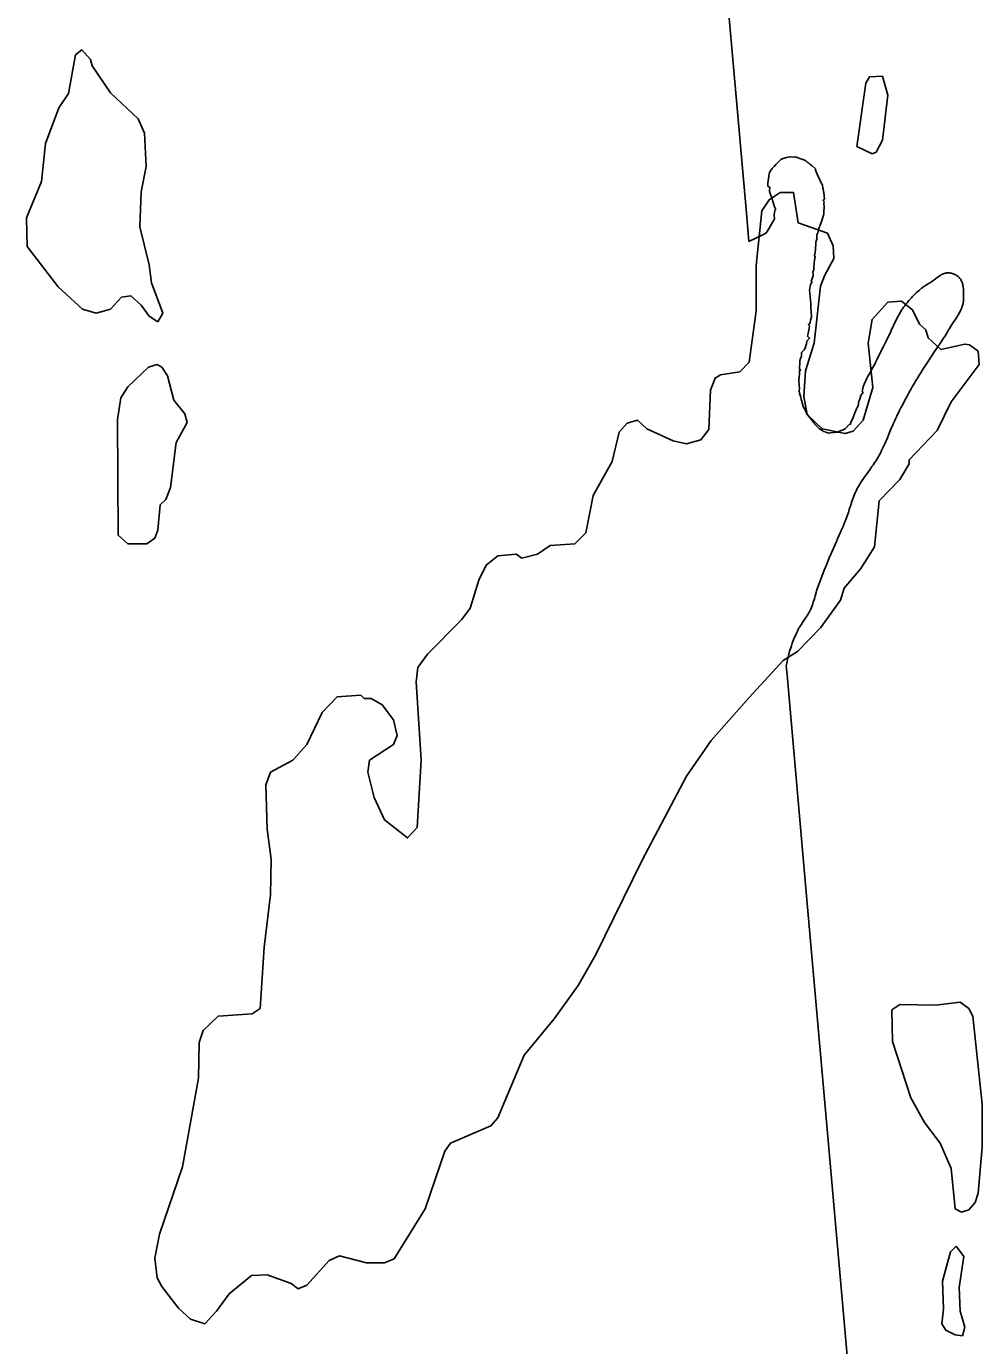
# Model space of a CAD drawing. Extents: x 642515 to 647219, y 6080136 to 6084356.
# Drawn here: x 645136.09 to 645148.13, y 6081007.73 to 6081024.37 of the extents above; entities that cross this region are included whole.
import ezdxf

# ---------------------------------------------------------------- set-up
doc = ezdxf.new("R2010")
doc.units = 0
doc.layers.add('Level 63', color=7, linetype='Continuous')

msp = doc.modelspace()

# ---------------------------------------------------------------- linework, layer by layer
at = {"layer": 'Level 63'}
for points in [[(645145.174, 6081022.01), (645144.881, 6081025.33)], [(645136.79, 6081024.07), (645136.71, 6081024.01), (645136.62, 6081023.52), (645136.5, 6081023.34), (645136.33, 6081022.89), (645136.28, 6081022.41), (645136.09, 6081021.95), (645136.1, 6081021.59), (645136.49, 6081021.08), (645136.8, 6081020.8), (645136.97, 6081020.75), (645137.15, 6081020.8), (645137.29, 6081020.95), (645137.41, 6081020.97), (645137.54, 6081020.85), (645137.64, 6081020.71), (645137.75, 6081020.64)], [(645137.75, 6081020.64), (645137.81, 6081020.75), (645137.67, 6081021.13), (645137.64, 6081021.36), (645137.52, 6081021.84), (645137.54, 6081022.28), (645137.6, 6081022.6), (645137.58, 6081023.02), (645137.5, 6081023.2), (645137.15, 6081023.53), (645136.92, 6081023.87), (645136.9, 6081023.95), (645136.79, 6081024.07), (645136.71, 6081024.01), (645136.62, 6081023.52), (645136.5, 6081023.34), (645136.33, 6081022.89), (645136.28, 6081022.41), (645136.09, 6081021.95), (645136.1, 6081021.59), (645136.49, 6081021.08), (645136.8, 6081020.8), (645136.97, 6081020.75), (645137.15, 6081020.8), (645137.29, 6081020.95), (645137.41, 6081020.97), (645137.54, 6081020.85), (645137.64, 6081020.71), (645137.75, 6081020.64)], [(645136.79, 6081024.07), (645136.9, 6081023.95), (645136.92, 6081023.87), (645137.15, 6081023.53), (645137.5, 6081023.2), (645137.58, 6081023.02), (645137.6, 6081022.6), (645137.54, 6081022.28), (645137.52, 6081021.84), (645137.64, 6081021.36), (645137.67, 6081021.13), (645137.81, 6081020.75), (645137.75, 6081020.64)], [(645146.73, 6081023.73), (645146.89, 6081023.74), (645146.96, 6081023.5), (645146.89, 6081022.93), (645146.81, 6081022.78), (645146.76, 6081022.76), (645146.57, 6081022.85)], [(645146.73, 6081023.73), (645146.68, 6081023.65), (645146.57, 6081022.85)], [(645146.15, 6081022.265), (645146.15, 6081022.268), (645146.145, 6081022.315), (645146.141, 6081022.326), (645146.133, 6081022.364), (645146.129, 6081022.372), (645146.118, 6081022.394), (645146.115, 6081022.4), (645146.067, 6081022.503), (645146.047, 6081022.552), (645146.047, 6081022.568), (645146.004, 6081022.609), (645145.997, 6081022.613), (645145.977, 6081022.627), (645145.958, 6081022.646), (645145.943, 6081022.653), (645145.927, 6081022.668), (645145.926, 6081022.669), (645145.893, 6081022.687), (645145.885, 6081022.689), (645145.79, 6081022.72), (645145.765, 6081022.719), (645145.718, 6081022.722), (645145.687, 6081022.714), (645145.679, 6081022.712), (645145.638, 6081022.702), (645145.608, 6081022.687), (645145.573, 6081022.65), (645145.548, 6081022.625), (645145.524, 6081022.6), (645145.5, 6081022.575), (645145.499, 6081022.573), (645145.477, 6081022.544), (645145.466, 6081022.525), (645145.462, 6081022.506), (645145.462, 6081022.505), (645145.445, 6081022.388), (645145.445, 6081022.383), (645145.446, 6081022.35), (645145.448, 6081022.348), (645145.469, 6081022.335), (645145.466, 6081022.293), (645145.467, 6081022.286), (645145.482, 6081022.233), (645145.489, 6081022.225), (645145.517, 6081022.131), (645145.529, 6081022.089), (645145.545, 6081022.059), (645145.534, 6081022.047), (645145.53, 6081022.013), (645145.527, 6081021.994), (645145.528, 6081021.933), (645145.526, 6081021.93), (645145.431, 6081021.772), (645145.409, 6081021.749), (645145.205, 6081021.655)], [(645145.77, 6081022.27), (645145.6, 6081022.27), (645145.46, 6081022.18), (645145.37, 6081022.04), (645145.3, 6081021.35), (645145.3, 6081020.78), (645145.21, 6081020.13), (645145.09, 6081020.01), (645144.85, 6081019.97), (645144.78, 6081019.93), (645144.72, 6081019.78), (645144.7, 6081019.28), (645144.6, 6081019.15), (645144.42, 6081019.1), (645144.25, 6081019.14), (645143.92, 6081019.29), (645143.8, 6081019.4), (645143.67, 6081019.36), (645143.57, 6081019.25), (645143.48, 6081018.88), (645143.24, 6081018.45), (645143.15, 6081017.98), (645143.01, 6081017.84), (645142.7, 6081017.82), (645142.54, 6081017.71), (645142.34, 6081017.66), (645142.27, 6081017.71), (645142.04, 6081017.69), (645141.89, 6081017.57), (645141.8, 6081017.38), (645141.69, 6081017.03), (645141.58, 6081016.88), (645141.15, 6081016.45), (645141.03, 6081016.28), (645141.01, 6081016.1), (645141.07, 6081015.11), (645141.02, 6081014.26), (645140.9, 6081014.13), (645140.61, 6081014.36), (645140.48, 6081014.64), (645140.4, 6081014.96), (645140.42, 6081015.11), (645140.72, 6081015.31), (645140.77, 6081015.42), (645140.72, 6081015.62), (645140.58, 6081015.81), (645140.44, 6081015.89), (645140.35, 6081015.89), (645140.31, 6081015.93), (645140.01, 6081015.91), (645139.82, 6081015.71), (645139.63, 6081015.31), (645139.45, 6081015.11), (645139.17, 6081014.96), (645139.11, 6081014.8), (645139.13, 6081014.24), (645139.18, 6081013.86), (645139.17, 6081013.41), (645139.09, 6081012.75), (645139.04, 6081011.98), (645138.94, 6081011.91), (645138.51, 6081011.88), (645138.32, 6081011.7), (645138.27, 6081011.55), (645138.26, 6081011.1), (645138.06, 6081009.98), (645137.77, 6081009.13), (645137.71, 6081008.83), (645137.74, 6081008.58), (645137.8, 6081008.47), (645138.01, 6081008.2), (645138.16, 6081008.06), (645138.34, 6081008)], [(645138.16, 6081008.06), (645138.34, 6081008), (645138.49, 6081008.16), (645138.65, 6081008.38), (645138.93, 6081008.61), (645139.13, 6081008.62), (645139.43, 6081008.51), (645139.52, 6081008.44), (645139.63, 6081008.49), (645139.91, 6081008.8), (645140.04, 6081008.86), (645140.38, 6081008.77), (645140.61, 6081008.77), (645140.73, 6081008.82), (645141.12, 6081009.45), (645141.37, 6081010.18), (645141.44, 6081010.28), (645141.95, 6081010.5), (645142.04, 6081010.6), (645142.37, 6081011.39), (645142.75, 6081011.85), (645143.05, 6081012.27), (645143.27, 6081012.65), (645143.86, 6081013.85), (645144.42, 6081014.91), (645144.73, 6081015.36), (645145.21, 6081015.9), (645145.64, 6081016.37), (645145.82, 6081016.48), (645146.11, 6081016.78), (645146.36, 6081017.13), (645146.41, 6081017.28), (645146.62, 6081017.53), (645146.79, 6081017.8), (645146.85, 6081018.38), (645147.11, 6081018.65), (645147.23, 6081018.85), (645147.23, 6081018.9), (645147.58, 6081019.27), (645147.76, 6081019.63), (645148.11, 6081020.1), (645148.1, 6081020.27), (645147.99, 6081020.35), (645147.93, 6081020.36), (645147.63, 6081020.29), (645147.47, 6081020.44), (645147.44, 6081020.54), (645147.36, 6081020.61), (645147.27, 6081020.79), (645147.13, 6081020.9), (645146.96, 6081020.89), (645146.76, 6081020.67), (645146.71, 6081020.37), (645146.77, 6081019.81), (645146.65, 6081019.4), (645146.52, 6081019.26), (645146.42, 6081019.23), (645146.13, 6081019.29), (645145.94, 6081019.47), (645145.9, 6081019.7), (645145.92, 6081020.02), (645146.03, 6081020.37), (645146.11, 6081021.09), (645146.16, 6081021.22), (645146.28, 6081021.44), (645146.27, 6081021.6), (645146.2, 6081021.76), (645145.83, 6081021.89), (645145.77, 6081022.27), (645145.6, 6081022.27), (645145.46, 6081022.18), (645145.37, 6081022.04), (645145.3, 6081021.35), (645145.3, 6081020.78), (645145.21, 6081020.13), (645145.09, 6081020.01), (645144.85, 6081019.97), (645144.78, 6081019.93), (645144.72, 6081019.78), (645144.7, 6081019.28), (645144.6, 6081019.15), (645144.42, 6081019.1), (645144.25, 6081019.14), (645143.92, 6081019.29), (645143.8, 6081019.4), (645143.67, 6081019.36), (645143.57, 6081019.25), (645143.48, 6081018.88), (645143.24, 6081018.45), (645143.15, 6081017.98), (645143.01, 6081017.84), (645142.7, 6081017.82), (645142.54, 6081017.71), (645142.34, 6081017.66), (645142.27, 6081017.71), (645142.04, 6081017.69), (645141.89, 6081017.57), (645141.8, 6081017.38), (645141.69, 6081017.03), (645141.58, 6081016.88), (645141.15, 6081016.45)], [(645145.77, 6081022.27), (645145.83, 6081021.89), (645146.2, 6081021.76), (645146.27, 6081021.6), (645146.28, 6081021.44), (645146.16, 6081021.22), (645146.11, 6081021.09), (645146.03, 6081020.37), (645145.92, 6081020.02), (645145.9, 6081019.7), (645145.94, 6081019.47), (645146.13, 6081019.29), (645146.42, 6081019.23), (645146.52, 6081019.26), (645146.65, 6081019.4), (645146.77, 6081019.81), (645146.71, 6081020.37), (645146.76, 6081020.67), (645146.96, 6081020.89), (645147.13, 6081020.9), (645147.27, 6081020.79), (645147.36, 6081020.61), (645147.44, 6081020.54), (645147.47, 6081020.44), (645147.63, 6081020.29), (645147.93, 6081020.36), (645147.99, 6081020.35), (645148.1, 6081020.27), (645148.11, 6081020.1), (645147.76, 6081019.63), (645147.58, 6081019.27), (645147.23, 6081018.9), (645147.23, 6081018.85)], [(645145.983, 6081020.66), (645145.984, 6081020.662), (645145.998, 6081020.698), (645145.997, 6081020.71), (645145.988, 6081020.819), (645145.988, 6081020.865), (645145.987, 6081020.871), (645145.97, 6081021.039), (645145.984, 6081021.108), (645145.985, 6081021.11), (645146.003, 6081021.143), (645145.991, 6081021.154), (645146.017, 6081021.219), (645146.016, 6081021.229), (645146.012, 6081021.276), (645146.027, 6081021.291), (645146.027, 6081021.337), (645146.03, 6081021.371), (645146.031, 6081021.381), (645146.033, 6081021.413), (645146.035, 6081021.421), (645146.044, 6081021.462), (645146.032, 6081021.473), (645146.032, 6081021.475), (645146.043, 6081021.515), (645146.046, 6081021.55), (645146.049, 6081021.637), (645146.051, 6081021.645), (645146.063, 6081021.683), (645146.063, 6081021.736), (645146.074, 6081021.763), (645146.084, 6081021.797), (645146.088, 6081021.816), (645146.095, 6081021.839), (645146.103, 6081021.854), (645146.104, 6081021.858), (645146.132, 6081021.931), (645146.132, 6081021.931), (645146.146, 6081021.984), (645146.153, 6081022.007), (645146.153, 6081022.045), (645146.156, 6081022.072), (645146.156, 6081022.078), (645146.156, 6081022.094), (645146.152, 6081022.128), (645146.155, 6081022.155), (645146.144, 6081022.166), (645146.148, 6081022.173), (645146.162, 6081022.193), (645146.158, 6081022.227), (645146.158, 6081022.243), (645146.15, 6081022.265)], [(645145.205, 6081021.655), (645145.174, 6081022.01)], [(645147.629, 6081021.231), (645147.621, 6081021.226), (645147.613, 6081021.221), (645147.605, 6081021.215), (645147.589, 6081021.204), (645147.581, 6081021.198), (645147.541, 6081021.167), (645147.525, 6081021.156), (645147.509, 6081021.144), (645147.501, 6081021.139), (645147.493, 6081021.134), (645147.474, 6081021.123), (645147.454, 6081021.111), (645147.434, 6081021.098), (645147.424, 6081021.091), (645147.414, 6081021.084), (645147.404, 6081021.077), (645147.386, 6081021.063), (645147.376, 6081021.056), (645147.358, 6081021.041), (645147.34, 6081021.026), (645147.323, 6081021.01), (645147.297, 6081020.985), (645147.289, 6081020.977), (645147.272, 6081020.96), (645147.256, 6081020.943), (645147.24, 6081020.925), (645147.225, 6081020.908), (645147.202, 6081020.88), (645147.179, 6081020.853), (645147.172, 6081020.843), (645147.158, 6081020.824), (645147.144, 6081020.804), (645147.137, 6081020.794), (645147.125, 6081020.774), (645147.118, 6081020.764), (645147.107, 6081020.743), (645147.095, 6081020.722), (645147.09, 6081020.712), (645147.079, 6081020.69), (645147.068, 6081020.669), (645147.058, 6081020.648), (645147.032, 6081020.594), (645147.003, 6081020.529), (645146.992, 6081020.507), (645146.977, 6081020.475), (645146.945, 6081020.412), (645146.908, 6081020.338), (645146.876, 6081020.274), (645146.824, 6081020.168)], [(645147.899, 6081020.836), (645147.902, 6081020.848), (645147.905, 6081020.859), (645147.908, 6081020.871), (645147.91, 6081020.883), (645147.912, 6081020.896), (645147.913, 6081020.908), (645147.914, 6081020.921), (645147.914, 6081020.933), (645147.914, 6081020.967), (645147.913, 6081021.019), (645147.913, 6081021.039), (645147.912, 6081021.059), (645147.911, 6081021.069), (645147.91, 6081021.079), (645147.909, 6081021.089), (645147.907, 6081021.099), (645147.905, 6081021.109), (645147.903, 6081021.118), (645147.9, 6081021.127), (645147.897, 6081021.137), (645147.894, 6081021.146), (645147.89, 6081021.155), (645147.885, 6081021.163), (645147.88, 6081021.172), (645147.875, 6081021.18), (645147.868, 6081021.188), (645147.862, 6081021.196), (645147.854, 6081021.203), (645147.846, 6081021.211), (645147.837, 6081021.218), (645147.827, 6081021.225), (645147.817, 6081021.231), (645147.806, 6081021.237), (645147.794, 6081021.243), (645147.783, 6081021.247), (645147.771, 6081021.251), (645147.761, 6081021.254), (645147.75, 6081021.256), (645147.739, 6081021.258), (645147.729, 6081021.258), (645147.719, 6081021.259), (645147.709, 6081021.258), (645147.7, 6081021.257), (645147.691, 6081021.255), (645147.681, 6081021.253), (645147.672, 6081021.25), (645147.663, 6081021.247), (645147.655, 6081021.244), (645147.646, 6081021.24), (645147.638, 6081021.235), (645147.629, 6081021.231)], [(645146.931, 6081019.123), (645146.949, 6081019.166), (645146.972, 6081019.221), (645146.999, 6081019.286), (645147.022, 6081019.341), (645147.032, 6081019.362), (645147.046, 6081019.395), (645147.056, 6081019.416), (645147.071, 6081019.448), (645147.108, 6081019.523), (645147.125, 6081019.554), (645147.152, 6081019.607), (645147.18, 6081019.66), (645147.202, 6081019.702), (645147.225, 6081019.744), (645147.254, 6081019.796), (645147.272, 6081019.827), (645147.296, 6081019.868), (645147.314, 6081019.898), (645147.332, 6081019.928), (645147.351, 6081019.958), (645147.376, 6081019.998), (645147.407, 6081020.047), (645147.465, 6081020.136), (645147.509, 6081020.205), (645147.528, 6081020.234), (645147.541, 6081020.254), (645147.607, 6081020.35), (645147.64, 6081020.399), (645147.659, 6081020.428), (645147.678, 6081020.457), (645147.69, 6081020.477), (645147.708, 6081020.507), (645147.726, 6081020.538), (645147.737, 6081020.558), (645147.75, 6081020.579), (645147.762, 6081020.599), (645147.775, 6081020.619), (645147.816, 6081020.679), (645147.829, 6081020.699), (645147.842, 6081020.719), (645147.848, 6081020.729), (645147.86, 6081020.75), (645147.871, 6081020.771), (645147.877, 6081020.781), (645147.881, 6081020.792), (645147.886, 6081020.803), (645147.891, 6081020.814), (645147.895, 6081020.825), (645147.899, 6081020.836)], [(645146.098, 6081019.29), (645146.033, 6081019.354), (645146.028, 6081019.361), (645146.013, 6081019.38), (645146.005, 6081019.395), (645145.99, 6081019.41), (645145.987, 6081019.415), (645145.951, 6081019.463), (645145.94, 6081019.474), (645145.938, 6081019.477), (645145.928, 6081019.501), (645145.92, 6081019.523), (645145.893, 6081019.572), (645145.877, 6081019.618), (645145.876, 6081019.64), (645145.865, 6081019.659), (645145.861, 6081019.686), (645145.853, 6081019.716), (645145.845, 6081019.739), (645145.84, 6081019.765), (645145.844, 6081019.799), (645145.839, 6081019.841), (645145.838, 6081019.902), (645145.842, 6081019.947), (645145.845, 6081019.978), (645145.844, 6081020.024), (645145.859, 6081020.031), (645145.844, 6081020.046), (645145.843, 6081020.077), (645145.847, 6081020.103), (645145.847, 6081020.134), (645145.854, 6081020.172), (645145.865, 6081020.191), (645145.868, 6081020.218), (645145.871, 6081020.252), (645145.905, 6081020.286), (645145.92, 6081020.317), (645145.922, 6081020.325), (645145.934, 6081020.363), (645145.938, 6081020.397), (645145.971, 6081020.432), (645145.97, 6081020.433), (645145.944, 6081020.458), (645145.955, 6081020.492), (645145.959, 6081020.519), (645145.961, 6081020.532), (645145.973, 6081020.588), (645145.957, 6081020.603), (645145.98, 6081020.626), (645145.983, 6081020.66)], [(645146.824, 6081020.168), (645146.809, 6081020.136), (645146.803, 6081020.126), (645146.798, 6081020.115), (645146.781, 6081020.084), (645146.77, 6081020.064), (645146.735, 6081020.002), (645146.723, 6081019.981), (645146.712, 6081019.96), (645146.696, 6081019.929), (645146.686, 6081019.908), (645146.676, 6081019.886), (645146.666, 6081019.865), (645146.662, 6081019.854), (645146.654, 6081019.832), (645146.65, 6081019.82), (645146.646, 6081019.809), (645146.643, 6081019.797), (645146.634, 6081019.765), (645146.646, 6081019.754), (645146.646, 6081019.753), (645146.62, 6081019.712), (645146.605, 6081019.666), (645146.594, 6081019.639), (645146.594, 6081019.639), (645146.584, 6081019.582), (645146.569, 6081019.552), (645146.566, 6081019.544), (645146.532, 6081019.46), (645146.532, 6081019.458), (645146.518, 6081019.422), (645146.515, 6081019.416), (645146.492, 6081019.372), (645146.489, 6081019.345), (645146.477, 6081019.349), (645146.425, 6081019.295), (645146.394, 6081019.279), (645146.372, 6081019.271), (645146.353, 6081019.26), (645146.334, 6081019.256), (645146.327, 6081019.248), (645146.296, 6081019.248), (645146.27, 6081019.243), (645146.236, 6081019.239), (645146.217, 6081019.235), (645146.205, 6081019.239), (645146.19, 6081019.246), (645146.179, 6081019.242), (645146.167, 6081019.253), (645146.148, 6081019.257), (645146.138, 6081019.263), (645146.098, 6081019.29)], [(645137.74, 6081020.1), (645137.63, 6081020.07), (645137.37, 6081019.82), (645137.28, 6081019.68), (645137.24, 6081019.41), (645137.25, 6081017.95), (645137.37, 6081017.84), (645137.61, 6081017.84), (645137.71, 6081017.91), (645137.75, 6081018.01), (645137.78, 6081018.33), (645137.85, 6081018.4), (645137.91, 6081018.55), (645137.98, 6081019.12), (645138.12, 6081019.37), (645138.09, 6081019.48), (645137.95, 6081019.65), (645137.87, 6081019.96), (645137.8, 6081020.07), (645137.74, 6081020.1)], [(645137.8, 6081020.07), (645137.74, 6081020.1), (645137.63, 6081020.07), (645137.37, 6081019.82), (645137.28, 6081019.68), (645137.24, 6081019.41), (645137.25, 6081017.95), (645137.37, 6081017.84), (645137.61, 6081017.84), (645137.71, 6081017.91), (645137.75, 6081018.01), (645137.78, 6081018.33), (645137.85, 6081018.4), (645137.91, 6081018.55), (645137.98, 6081019.12), (645138.12, 6081019.37), (645138.09, 6081019.48), (645137.95, 6081019.65), (645137.87, 6081019.96), (645137.8, 6081020.07)], [(645146.127, 6081017.428), (645146.157, 6081017.506), (645146.189, 6081017.583), (645146.221, 6081017.661), (645146.244, 6081017.716), (645146.277, 6081017.793), (645146.31, 6081017.87), (645146.324, 6081017.902), (645146.362, 6081017.986), (645146.372, 6081018.007), (645146.391, 6081018.05), (645146.404, 6081018.082), (645146.413, 6081018.103), (645146.422, 6081018.125), (645146.431, 6081018.147), (645146.439, 6081018.169), (645146.447, 6081018.192), (645146.455, 6081018.215), (645146.462, 6081018.237), (645146.473, 6081018.272), (645146.495, 6081018.34), (645146.502, 6081018.363), (645146.51, 6081018.386), (645146.518, 6081018.408), (645146.53, 6081018.442), (645146.539, 6081018.464), (645146.549, 6081018.486), (645146.554, 6081018.497), (645146.564, 6081018.518), (645146.569, 6081018.529), (645146.58, 6081018.55), (645146.592, 6081018.571), (645146.604, 6081018.591), (645146.61, 6081018.601), (645146.623, 6081018.621), (645146.642, 6081018.65), (645146.669, 6081018.689), (645146.697, 6081018.728), (645146.746, 6081018.794), (645146.759, 6081018.814), (645146.773, 6081018.833), (645146.793, 6081018.862), (645146.812, 6081018.892), (645146.825, 6081018.912), (645146.837, 6081018.932), (645146.843, 6081018.942), (645146.854, 6081018.963), (645146.865, 6081018.984), (645146.881, 6081019.016), (645146.902, 6081019.058), (645146.921, 6081019.101), (645146.931, 6081019.123)], [(645147.23, 6081018.85), (645147.11, 6081018.65), (645146.85, 6081018.38), (645146.79, 6081017.8), (645146.62, 6081017.53), (645146.41, 6081017.28), (645146.36, 6081017.13), (645146.11, 6081016.78), (645145.82, 6081016.48), (645145.64, 6081016.37), (645145.21, 6081015.9), (645144.73, 6081015.36), (645144.42, 6081014.91), (645143.86, 6081013.85), (645143.27, 6081012.65), (645143.05, 6081012.27), (645142.75, 6081011.85), (645142.37, 6081011.39), (645142.04, 6081010.6), (645141.95, 6081010.5), (645141.44, 6081010.28), (645141.37, 6081010.18), (645141.12, 6081009.45), (645140.73, 6081008.82), (645140.61, 6081008.77), (645140.38, 6081008.77), (645140.04, 6081008.86), (645139.91, 6081008.8), (645139.63, 6081008.49), (645139.52, 6081008.44)], [(645145.678, 6081016.299), (645145.684, 6081016.334), (645145.689, 6081016.357), (645145.694, 6081016.381), (645145.702, 6081016.415), (645145.711, 6081016.45), (645145.714, 6081016.461), (645145.72, 6081016.484), (645145.727, 6081016.507), (645145.734, 6081016.529), (645145.742, 6081016.552), (645145.754, 6081016.585), (645145.762, 6081016.608), (645145.771, 6081016.63), (645145.779, 6081016.652), (645145.789, 6081016.673), (645145.803, 6081016.706), (645145.819, 6081016.738), (645145.829, 6081016.76), (645145.834, 6081016.77), (645145.84, 6081016.78), (645145.846, 6081016.79), (645145.852, 6081016.8), (645145.864, 6081016.82), (645145.883, 6081016.849), (645145.916, 6081016.896), (645145.929, 6081016.915), (645145.942, 6081016.935), (645145.954, 6081016.954), (645145.96, 6081016.964), (645145.966, 6081016.974), (645145.971, 6081016.985), (645145.976, 6081016.995), (645145.982, 6081017.005), (645145.986, 6081017.016), (645145.991, 6081017.027), (645145.995, 6081017.037), (645146.004, 6081017.059), (645146.011, 6081017.081), (645146.019, 6081017.103), (645146.025, 6081017.125), (645146.032, 6081017.148), (645146.042, 6081017.181), (645146.055, 6081017.226), (645146.061, 6081017.248), (645146.069, 6081017.27), (645146.089, 6081017.327), (645146.101, 6081017.36), (645146.118, 6081017.405), (645146.127, 6081017.428)], [(645141.15, 6081016.45), (645141.03, 6081016.28), (645141.01, 6081016.1), (645141.07, 6081015.11), (645141.02, 6081014.26), (645140.9, 6081014.13), (645140.61, 6081014.36), (645140.48, 6081014.64), (645140.4, 6081014.96), (645140.42, 6081015.11), (645140.72, 6081015.31), (645140.77, 6081015.42), (645140.72, 6081015.62), (645140.58, 6081015.81), (645140.44, 6081015.89), (645140.35, 6081015.89), (645140.31, 6081015.93), (645140.01, 6081015.91), (645139.82, 6081015.71), (645139.63, 6081015.31), (645139.45, 6081015.11), (645139.17, 6081014.96), (645139.11, 6081014.8), (645139.13, 6081014.24), (645139.18, 6081013.86), (645139.17, 6081013.41), (645139.09, 6081012.75), (645139.04, 6081011.98), (645138.94, 6081011.91), (645138.51, 6081011.88), (645138.32, 6081011.7), (645138.27, 6081011.55), (645138.26, 6081011.1), (645138.06, 6081009.98), (645137.77, 6081009.13), (645137.71, 6081008.83), (645137.74, 6081008.58), (645137.8, 6081008.47), (645138.01, 6081008.2), (645138.16, 6081008.06)], [(645145.688, 6081016.188), (645145.678, 6081016.299)], [(645145.93, 6081013.445), (645145.688, 6081016.188)], [(645146.202, 6081010.361), (645145.93, 6081013.445)], [(645147.89, 6081009.41), (645147.81, 6081009.45), (645147.76, 6081009.96), (645147.62, 6081010.28), (645147.42, 6081010.54), (645147.25, 6081010.85), (645147.02, 6081011.56), (645147.01, 6081011.96), (645147.11, 6081012.03), (645147.56, 6081012.02), (645147.87, 6081012.06), (645147.98, 6081011.98), (645148.03, 6081011.88), (645148.15, 6081010.77), (645148.15, 6081010.23), (645148.1, 6081009.65), (645148.06, 6081009.53), (645147.98, 6081009.44), (645147.89, 6081009.41)], [(645147.89, 6081009.41), (645147.98, 6081009.44), (645148.06, 6081009.53), (645148.1, 6081009.65), (645148.15, 6081010.23), (645148.15, 6081010.77), (645148.03, 6081011.88), (645147.98, 6081011.98), (645147.87, 6081012.06), (645147.56, 6081012.02), (645147.11, 6081012.03), (645147.01, 6081011.96), (645147.02, 6081011.56), (645147.25, 6081010.85), (645147.42, 6081010.54), (645147.62, 6081010.28), (645147.76, 6081009.96), (645147.81, 6081009.45), (645147.89, 6081009.41)], [(645146.505, 6081006.934), (645146.202, 6081010.361)], [(645147.82, 6081008.98), (645147.75, 6081008.91), (645147.65, 6081008.54), (645147.66, 6081008.19), (645147.64, 6081008), (645147.69, 6081007.92), (645147.81, 6081007.86), (645147.9, 6081007.85)], [(645147.82, 6081008.98), (645147.92, 6081008.85), (645147.86, 6081008.46), (645147.87, 6081008.16), (645147.93, 6081007.96), (645147.9, 6081007.85)], [(645138.34, 6081008), (645138.49, 6081008.16), (645138.65, 6081008.38), (645138.93, 6081008.61), (645139.13, 6081008.62), (645139.43, 6081008.51), (645139.52, 6081008.44)]]:
    msp.add_lwpolyline(points, dxfattribs=at)

doc.saveas('drawing.dxf')
